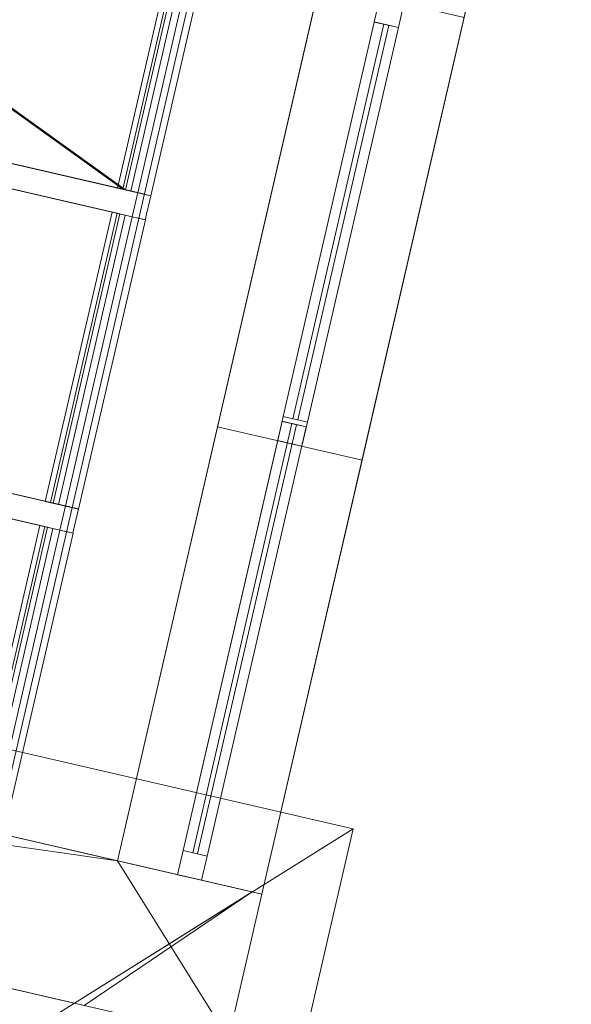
# Model space of a CAD drawing. Header units: millimetres. Extents: x -430348 to -225823, y -86243 to 5084.
# Tile 865 of 1056: x -314050 to -312934, y -61602 to -59612. Entities that reach past the tile are written whole.
import ezdxf

# ---------------------------------------------------------------- set-up
doc = ezdxf.new("R2010")
doc.units = ezdxf.units.MM
for name, color, linetype, lineweight in [('A-GENM', 13, 'Continuous', 9), ('A-GLAZ-CURT', 52, 'Continuous', 9), ('A-GLAZ-CWMG', 51, 'Continuous', 9), ('A-ROOF', 132, 'Continuous', 9), ('A-WALL', 113, 'Continuous', 9)]:
    doc.layers.add(name, color=color, linetype=linetype, lineweight=lineweight)

# ---------------------------------------------------------------- blocks, each defined once
blk = doc.blocks.new('Roofs 16 - Roofs 6-559454-_3D_ Copy 1')
at = {"layer": 'A-GENM'}
mesh = blk.add_polyface(dxfattribs=at)
corners = [(-317061.5, -60571.5, 62170), (-316443.7, -57895.2, 62170), (-315917.3, -57368.9, 62170), (-315212.2, -57153.3, 62170), (-314180.9, -57391.4, 62170), (-313694.2, -57845.2, 62170), (-313463.2, -58516.2, 62170), (-314095.7, -61256.2, 62170)]
mesh.append_faces([[corners[k] for k in face] for face in [(6, 3, 4, 5), (1, 6, 7, 0)]], dxfattribs={"vtx0": -1})
mesh.append_faces([[corners[k] for k in face] for face in [(1, 2, 3, 6)]], dxfattribs={"vtx2": -1, "vtx3": -1})
mesh = blk.add_polyface(dxfattribs=at)
corners = [(-314095.7, -61256.2, 62170), (-313463.2, -58516.2, 62170), (-315141.3, -59036.2, 63159.7), (-315574.9, -60914.7, 63159.7)]
mesh.append_faces([[corners[k] for k in face] for face in [(2, 3, 0, 1)]])
blk = doc.blocks.new('Rectangular Mullion - 50mm x 50mm-518722-_3D_ Copy 1')
at = {"layer": 'A-GLAZ-CWMG'}
mesh = blk.add_polyface(dxfattribs=at)
corners = [(0, 25), (-50, 25), (-50, -25), (0, -25)]
mesh.append_faces([[corners[k] for k in face] for face in [(2, 3, 0, 1)]])
mesh = blk.add_polyface(dxfattribs=at)
corners = [(0, 25, -575), (0, -25, -575), (-50, -25, -575), (-50, 25, -575)]
mesh.append_faces([[corners[k] for k in face] for face in [(0, 1, 2, 3)]])
mesh = blk.add_polyface(dxfattribs=at)
corners = [(-50, 25), (0, 25), (0, 25, -575), (-50, 25, -575)]
mesh.append_faces([[corners[k] for k in face] for face in [(3, 0, 1, 2)]])
mesh = blk.add_polyface(dxfattribs=at)
corners = [(-50, -25), (-50, 25), (-50, 25, -575), (-50, -25, -575)]
mesh.append_faces([[corners[k] for k in face] for face in [(0, 1, 2, 3)]])
mesh = blk.add_polyface(dxfattribs=at)
corners = [(0, 25), (0, -25), (0, -25, -575), (0, 25, -575)]
mesh.append_faces([[corners[k] for k in face] for face in [(0, 1, 2, 3)]])
mesh = blk.add_polyface(dxfattribs=at)
corners = [(0, -25), (-50, -25), (-50, -25, -575), (0, -25, -575)]
mesh.append_faces([[corners[k] for k in face] for face in [(3, 0, 1, 2)]])
blk = doc.blocks.new('System Panel - Glazed-555675-_3D_ Copy 1')
at = {"layer": 'A-GLAZ-CURT', "transparency": 33554471}
mesh = blk.add_polyface(dxfattribs=at)
corners = [(-287.5, 5), (-287.5, 5, 1712.2), (287.5, 5, 1712.2), (287.5, 5)]
mesh.append_faces([[corners[k] for k in face] for face in [(1, 2, 3, 0)]])
mesh = blk.add_polyface(dxfattribs=at)
corners = [(287.5, -5), (-287.5, -5), (-287.5, 5), (287.5, 5)]
mesh.append_faces([[corners[k] for k in face] for face in [(0, 1, 2, 3)]])
mesh = blk.add_polyface(dxfattribs=at)
corners = [(-287.5, -5, 1712.2), (287.5, -5, 1712.2), (287.5, 5, 1712.2), (-287.5, 5, 1712.2)]
mesh.append_faces([[corners[k] for k in face] for face in [(0, 1, 2, 3)]])
mesh = blk.add_polyface(dxfattribs=at)
corners = [(-287.5, -5), (-287.5, -5, 1712.2), (-287.5, 5, 1712.2), (-287.5, 5)]
mesh.append_faces([[corners[k] for k in face] for face in [(3, 0, 1, 2)]])
mesh = blk.add_polyface(dxfattribs=at)
corners = [(287.5, -5, 1712.2), (287.5, -5), (287.5, 5), (287.5, 5, 1712.2)]
mesh.append_faces([[corners[k] for k in face] for face in [(0, 1, 2, 3)]])
mesh = blk.add_polyface(dxfattribs=at)
corners = [(-287.5, -5), (287.5, -5), (287.5, -5, 1712.2), (-287.5, -5, 1712.2)]
mesh.append_faces([[corners[k] for k in face] for face in [(3, 0, 1, 2)]])
blk = doc.blocks.new('Rectangular Mullion - 50mm x 50mm-340588-_3D_ Copy 1')
at = {"layer": 'A-GLAZ-CWMG'}
mesh = blk.add_polyface(dxfattribs=at)
corners = [(0, 25), (-50, 25), (-50, -25), (0, -25)]
mesh.append_faces([[corners[k] for k in face] for face in [(2, 3, 0, 1)]])
mesh = blk.add_polyface(dxfattribs=at)
corners = [(0, 25, -600), (0, -25, -600), (-50, -25, -600), (-50, 25, -600)]
mesh.append_faces([[corners[k] for k in face] for face in [(0, 1, 2, 3)]])
mesh = blk.add_polyface(dxfattribs=at)
corners = [(-50, 25), (0, 25), (0, 25, -600), (-50, 25, -600)]
mesh.append_faces([[corners[k] for k in face] for face in [(3, 0, 1, 2)]])
mesh = blk.add_polyface(dxfattribs=at)
corners = [(-50, -25), (-50, 25), (-50, 25, -600), (-50, -25, -600)]
mesh.append_faces([[corners[k] for k in face] for face in [(3, 0, 1, 2)]])
mesh = blk.add_polyface(dxfattribs=at)
corners = [(0, 25), (0, -25), (0, -25, -600), (0, 25, -600)]
mesh.append_faces([[corners[k] for k in face] for face in [(3, 0, 1, 2)]])
mesh = blk.add_polyface(dxfattribs=at)
corners = [(0, -25), (-50, -25), (-50, -25, -600), (0, -25, -600)]
mesh.append_faces([[corners[k] for k in face] for face in [(3, 0, 1, 2)]])
blk = doc.blocks.new('System Panel - Glazed-555676-_3D_ Copy 1')
at = {"layer": 'A-GLAZ-CURT', "transparency": 33554471}
mesh = blk.add_polyface(dxfattribs=at)
corners = [(-300, 5), (-300, 5, 1712.2), (300, 5, 1712.2), (300, 5)]
mesh.append_faces([[corners[k] for k in face] for face in [(1, 2, 3, 0)]])
mesh = blk.add_polyface(dxfattribs=at)
corners = [(300, -5), (-300, -5), (-300, 5), (300, 5)]
mesh.append_faces([[corners[k] for k in face] for face in [(0, 1, 2, 3)]])
mesh = blk.add_polyface(dxfattribs=at)
corners = [(-300, -5, 1712.2), (300, -5, 1712.2), (300, 5, 1712.2), (-300, 5, 1712.2)]
mesh.append_faces([[corners[k] for k in face] for face in [(0, 1, 2, 3)]])
mesh = blk.add_polyface(dxfattribs=at)
corners = [(-300, -5), (-300, -5, 1712.2), (-300, 5, 1712.2), (-300, 5)]
mesh.append_faces([[corners[k] for k in face] for face in [(3, 0, 1, 2)]])
mesh = blk.add_polyface(dxfattribs=at)
corners = [(300, -5, 1712.2), (300, -5), (300, 5), (300, 5, 1712.2)]
mesh.append_faces([[corners[k] for k in face] for face in [(3, 0, 1, 2)]])
mesh = blk.add_polyface(dxfattribs=at)
corners = [(-300, -5), (300, -5), (300, -5, 1712.2), (-300, -5, 1712.2)]
mesh.append_faces([[corners[k] for k in face] for face in [(3, 0, 1, 2)]])
blk = doc.blocks.new('System Panel - Glazed-1637376-_3D_ Copy 1')
at = {"layer": 'A-GLAZ-CURT', "transparency": 33554471}
mesh = blk.add_polyface(dxfattribs=at)
corners = [(-300, 5), (-300, 5, 1711), (-299.4, 5, 1712.2), (300, 5, 1712.2), (300, 5)]
mesh.append_faces([[corners[k] for k in face] for face in [(1, 4, 0)]], dxfattribs={"vtx0": -1})
mesh.append_faces([[corners[k] for k in face] for face in [(3, 4, 1, 2)]], dxfattribs={"vtx1": -1})
mesh = blk.add_polyface(dxfattribs=at)
corners = [(300, -5), (-300, -5), (-300, 5), (300, 5)]
mesh.append_faces([[corners[k] for k in face] for face in [(0, 1, 2, 3)]])
mesh = blk.add_polyface(dxfattribs=at)
corners = [(-300, -5, 1711), (-299.4, -5, 1712.2), (-299.4, 5, 1712.2), (-300, 5, 1711)]
mesh.append_faces([[corners[k] for k in face] for face in [(0, 1, 2, 3)]])
mesh = blk.add_polyface(dxfattribs=at)
corners = [(-300, -5), (-300, -5, 1711), (-300, 5, 1711), (-300, 5)]
mesh.append_faces([[corners[k] for k in face] for face in [(3, 0, 1, 2)]])
mesh = blk.add_polyface(dxfattribs=at)
corners = [(-299.4, -5, 1712.2), (300, -5, 1712.2), (300, 5, 1712.2), (-299.4, 5, 1712.2)]
mesh.append_faces([[corners[k] for k in face] for face in [(0, 1, 2, 3)]])
mesh = blk.add_polyface(dxfattribs=at)
corners = [(300, -5, 1712.2), (300, -5), (300, 5), (300, 5, 1712.2)]
mesh.append_faces([[corners[k] for k in face] for face in [(0, 1, 2, 3)]])
mesh = blk.add_polyface(dxfattribs=at)
corners = [(-300, -5), (300, -5), (300, -5, 1712.2), (-299.4, -5, 1712.2), (-300, -5, 1711)]
mesh.append_faces([[corners[k] for k in face] for face in [(4, 0, 1), (2, 3, 4, 1)]], dxfattribs={"vtx2": -1})
blk = doc.blocks.new('Rectangular Mullion - 50mm x 50mm-555659-_3D_ Copy 1')
at = {"layer": 'A-GLAZ-CWMG'}
mesh = blk.add_polyface(dxfattribs=at)
corners = [(25, 25), (-25, 25), (-25, -25), (25, -25)]
mesh.append_faces([[corners[k] for k in face] for face in [(2, 3, 0, 1)]])
mesh = blk.add_polyface(dxfattribs=at)
corners = [(25, 25, -1762.2), (25, -25, -1762.2), (-25, -25, -1762.2), (-25, 25, -1762.2)]
mesh.append_faces([[corners[k] for k in face] for face in [(0, 1, 2, 3)]])
mesh = blk.add_polyface(dxfattribs=at)
corners = [(-25, 25), (25, 25), (25, 25, -1762.2), (-25, 25, -1762.2)]
mesh.append_faces([[corners[k] for k in face] for face in [(0, 1, 2, 3)]])
mesh = blk.add_polyface(dxfattribs=at)
corners = [(-25, -25), (-25, 25), (-25, 25, -1762.2), (-25, -25, -1762.2)]
mesh.append_faces([[corners[k] for k in face] for face in [(0, 1, 2, 3)]])
mesh = blk.add_polyface(dxfattribs=at)
corners = [(25, 25), (25, -25), (25, -25, -1762.2), (25, 25, -1762.2)]
mesh.append_faces([[corners[k] for k in face] for face in [(0, 1, 2, 3)]])
mesh = blk.add_polyface(dxfattribs=at)
corners = [(25, -25), (-25, -25), (-25, -25, -1762.2), (25, -25, -1762.2)]
mesh.append_faces([[corners[k] for k in face] for face in [(0, 1, 2, 3)]])
blk = doc.blocks.new('Rectangular Mullion - 50mm x 50mm-555707-_3D_ Copy 1')
at = {"layer": 'A-GLAZ-CWMG'}
mesh = blk.add_polyface(dxfattribs=at)
corners = [(0, 25), (-50, 25), (-50, -25), (0, -25)]
mesh.append_faces([[corners[k] for k in face] for face in [(2, 3, 0, 1)]])
mesh = blk.add_polyface(dxfattribs=at)
corners = [(0, 25, -890.6), (0, -25, -890.6), (-50, -25, -890.6), (-50, 25, -890.6)]
mesh.append_faces([[corners[k] for k in face] for face in [(0, 1, 2, 3)]])
mesh = blk.add_polyface(dxfattribs=at)
corners = [(-50, 25), (0, 25), (0, 25, -890.6), (-50, 25, -890.6)]
mesh.append_faces([[corners[k] for k in face] for face in [(0, 1, 2, 3)]])
mesh = blk.add_polyface(dxfattribs=at)
corners = [(-50, -25), (-50, 25), (-50, 25, -890.6), (-50, -25, -890.6)]
mesh.append_faces([[corners[k] for k in face] for face in [(0, 1, 2, 3)]])
mesh = blk.add_polyface(dxfattribs=at)
corners = [(0, 25), (0, -25), (0, -25, -890.6), (0, 25, -890.6)]
mesh.append_faces([[corners[k] for k in face] for face in [(0, 1, 2, 3)]])
mesh = blk.add_polyface(dxfattribs=at)
corners = [(0, -25), (-50, -25), (-50, -25, -890.6), (0, -25, -890.6)]
mesh.append_faces([[corners[k] for k in face] for face in [(0, 1, 2, 3)]])
blk = doc.blocks.new('Rectangular Mullion - 50mm x 50mm-555709-_3D_ Copy 1')
at = {"layer": 'A-GLAZ-CWMG'}
mesh = blk.add_polyface(dxfattribs=at)
corners = [(0, 25), (-50, 25), (-50, -25), (0, -25)]
mesh.append_faces([[corners[k] for k in face] for face in [(3, 0, 1, 2)]])
mesh = blk.add_polyface(dxfattribs=at)
corners = [(0, 25, -1450), (0, -25, -1450), (-50, -25, -1450), (-50, 25, -1450)]
mesh.append_faces([[corners[k] for k in face] for face in [(3, 0, 1, 2)]])
mesh = blk.add_polyface(dxfattribs=at)
corners = [(-50, 25), (0, 25), (0, 25, -1450), (-50, 25, -1450)]
mesh.append_faces([[corners[k] for k in face] for face in [(0, 1, 2, 3)]])
mesh = blk.add_polyface(dxfattribs=at)
corners = [(-50, -25), (-50, 25), (-50, 25, -1450), (-50, -25, -1450)]
mesh.append_faces([[corners[k] for k in face] for face in [(0, 1, 2, 3)]])
mesh = blk.add_polyface(dxfattribs=at)
corners = [(0, 25), (0, -25), (0, -25, -1450), (0, 25, -1450)]
mesh.append_faces([[corners[k] for k in face] for face in [(0, 1, 2, 3)]])
mesh = blk.add_polyface(dxfattribs=at)
corners = [(0, -25), (-50, -25), (-50, -25, -1450), (0, -25, -1450)]
mesh.append_faces([[corners[k] for k in face] for face in [(0, 1, 2, 3)]])
blk = doc.blocks.new('System Panel - Glazed-555716-_3D_ Copy 1')
at = {"layer": 'A-GLAZ-CURT', "transparency": 33554471}
mesh = blk.add_polyface(dxfattribs=at)
corners = [(-445.3, 5), (-445.3, 5, 1350), (445.3, 5, 1350), (445.3, 5)]
mesh.append_faces([[corners[k] for k in face] for face in [(1, 2, 3, 0)]])
mesh = blk.add_polyface(dxfattribs=at)
corners = [(445.3, -5), (-445.3, -5), (-445.3, 5), (445.3, 5)]
mesh.append_faces([[corners[k] for k in face] for face in [(0, 1, 2, 3)]])
mesh = blk.add_polyface(dxfattribs=at)
corners = [(-445.3, -5, 1350), (445.3, -5, 1350), (445.3, 5, 1350), (-445.3, 5, 1350)]
mesh.append_faces([[corners[k] for k in face] for face in [(3, 0, 1, 2)]])
mesh = blk.add_polyface(dxfattribs=at)
corners = [(-445.3, -5), (-445.3, -5, 1350), (-445.3, 5, 1350), (-445.3, 5)]
mesh.append_faces([[corners[k] for k in face] for face in [(0, 1, 2, 3)]])
mesh = blk.add_polyface(dxfattribs=at)
corners = [(445.3, -5, 1350), (445.3, -5), (445.3, 5), (445.3, 5, 1350)]
mesh.append_faces([[corners[k] for k in face] for face in [(0, 1, 2, 3)]])
mesh = blk.add_polyface(dxfattribs=at)
corners = [(-445.3, -5), (445.3, -5), (445.3, -5, 1350), (-445.3, -5, 1350)]
mesh.append_faces([[corners[k] for k in face] for face in [(2, 3, 0, 1)]])
blk = doc.blocks.new('Rectangular Mullion - 50mm x 50mm-555717-_3D_ Copy 1')
at = {"layer": 'A-GLAZ-CWMG'}
mesh = blk.add_polyface(dxfattribs=at)
corners = [(0, 25), (-50, 25), (-50, -25), (0, -25)]
mesh.append_faces([[corners[k] for k in face] for face in [(3, 0, 1, 2)]])
mesh = blk.add_polyface(dxfattribs=at)
corners = [(0, 25, -818.4), (0, -25, -818.4), (-50, -25, -818.4), (-50, 25, -818.4)]
mesh.append_faces([[corners[k] for k in face] for face in [(3, 0, 1, 2)]])
mesh = blk.add_polyface(dxfattribs=at)
corners = [(-50, 25), (0, 25), (0, 25, -818.4), (-50, 25, -818.4)]
mesh.append_faces([[corners[k] for k in face] for face in [(3, 0, 1, 2)]])
mesh = blk.add_polyface(dxfattribs=at)
corners = [(-50, -25), (-50, 25), (-50, 25, -818.4), (-50, -25, -818.4)]
mesh.append_faces([[corners[k] for k in face] for face in [(0, 1, 2, 3)]])
mesh = blk.add_polyface(dxfattribs=at)
corners = [(0, 25), (0, -25), (0, -25, -818.4), (0, 25, -818.4)]
mesh.append_faces([[corners[k] for k in face] for face in [(0, 1, 2, 3)]])
mesh = blk.add_polyface(dxfattribs=at)
corners = [(0, -25), (-50, -25), (-50, -25, -818.4), (0, -25, -818.4)]
mesh.append_faces([[corners[k] for k in face] for face in [(3, 0, 1, 2)]])
blk = doc.blocks.new('System Panel - Door-555719-_3D_ Copy 1')
at = {"layer": 'A-GLAZ-CURT'}
mesh = blk.add_polyface(dxfattribs=at)
corners = [(-409.2, 5), (-409.2, 5, 1981.6), (409.2, 5, 1981.6), (409.2, 5)]
mesh.append_faces([[corners[k] for k in face] for face in [(2, 3, 0, 1)]])
mesh = blk.add_polyface(dxfattribs=at)
corners = [(409.2, -5), (-409.2, -5), (-409.2, 5), (409.2, 5)]
mesh.append_faces([[corners[k] for k in face] for face in [(0, 1, 2, 3)]])
mesh = blk.add_polyface(dxfattribs=at)
corners = [(-409.2, -5, 1981.6), (409.2, -5, 1981.6), (409.2, 5, 1981.6), (-409.2, 5, 1981.6)]
mesh.append_faces([[corners[k] for k in face] for face in [(3, 0, 1, 2)]])
mesh = blk.add_polyface(dxfattribs=at)
corners = [(-409.2, -5), (-409.2, -5, 1981.6), (-409.2, 5, 1981.6), (-409.2, 5)]
mesh.append_faces([[corners[k] for k in face] for face in [(0, 1, 2, 3)]])
mesh = blk.add_polyface(dxfattribs=at)
corners = [(409.2, -5, 1981.6), (409.2, -5), (409.2, 5), (409.2, 5, 1981.6)]
mesh.append_faces([[corners[k] for k in face] for face in [(0, 1, 2, 3)]])
mesh = blk.add_polyface(dxfattribs=at)
corners = [(-409.2, -5), (409.2, -5), (409.2, -5, 1981.6), (-409.2, -5, 1981.6)]
mesh.append_faces([[corners[k] for k in face] for face in [(2, 3, 0, 1)]])
blk = doc.blocks.new('Rectangular Mullion - 50mm x 50mm-555718-_3D_ Copy 1')
at = {"layer": 'A-GLAZ-CWMG'}
mesh = blk.add_polyface(dxfattribs=at)
corners = [(0, 25), (-50, 25), (-50, -25), (0, -25)]
mesh.append_faces([[corners[k] for k in face] for face in [(3, 0, 1, 2)]])
mesh = blk.add_polyface(dxfattribs=at)
corners = [(0, 25, -818.4), (0, -25, -818.4), (-50, -25, -818.4), (-50, 25, -818.4)]
mesh.append_faces([[corners[k] for k in face] for face in [(3, 0, 1, 2)]])
mesh = blk.add_polyface(dxfattribs=at)
corners = [(-50, 25), (0, 25), (0, 25, -818.4), (-50, 25, -818.4)]
mesh.append_faces([[corners[k] for k in face] for face in [(3, 0, 1, 2)]])
mesh = blk.add_polyface(dxfattribs=at)
corners = [(-50, -25), (-50, 25), (-50, 25, -818.4), (-50, -25, -818.4)]
mesh.append_faces([[corners[k] for k in face] for face in [(0, 1, 2, 3)]])
mesh = blk.add_polyface(dxfattribs=at)
corners = [(0, 25), (0, -25), (0, -25, -818.4), (0, 25, -818.4)]
mesh.append_faces([[corners[k] for k in face] for face in [(0, 1, 2, 3)]])
mesh = blk.add_polyface(dxfattribs=at)
corners = [(0, -25), (-50, -25), (-50, -25, -818.4), (0, -25, -818.4)]
mesh.append_faces([[corners[k] for k in face] for face in [(3, 0, 1, 2)]])
blk = doc.blocks.new('Rectangular Mullion - 50mm x 50mm-555720-_3D_ Copy 1')
at = {"layer": 'A-GLAZ-CWMG'}
mesh = blk.add_polyface(dxfattribs=at)
corners = [(0, 25), (-50, 25), (-50, -25), (0, -25)]
mesh.append_faces([[corners[k] for k in face] for face in [(2, 3, 0, 1)]])
mesh = blk.add_polyface(dxfattribs=at)
corners = [(0, 25, -2081.6), (0, -25, -2081.6), (-50, -25, -2081.6), (-50, 25, -2081.6)]
mesh.append_faces([[corners[k] for k in face] for face in [(0, 1, 2, 3)]])
mesh = blk.add_polyface(dxfattribs=at)
corners = [(-50, 25), (0, 25), (0, 25, -2081.6), (-50, 25, -2081.6)]
mesh.append_faces([[corners[k] for k in face] for face in [(0, 1, 2, 3)]])
mesh = blk.add_polyface(dxfattribs=at)
corners = [(-50, -25), (-50, 25), (-50, 25, -2081.6), (-50, -25, -2081.6)]
mesh.append_faces([[corners[k] for k in face] for face in [(0, 1, 2, 3)]])
mesh = blk.add_polyface(dxfattribs=at)
corners = [(0, 25), (0, -25), (0, -25, -2081.6), (0, 25, -2081.6)]
mesh.append_faces([[corners[k] for k in face] for face in [(0, 1, 2, 3)]])
mesh = blk.add_polyface(dxfattribs=at)
corners = [(0, -25), (-50, -25), (-50, -25, -2081.6), (0, -25, -2081.6)]
mesh.append_faces([[corners[k] for k in face] for face in [(0, 1, 2, 3)]])
blk = doc.blocks.new('Rectangular Mullion - 50mm x 50mm-555721-_3D_ Copy 1')
at = {"layer": 'A-GLAZ-CWMG'}
mesh = blk.add_polyface(dxfattribs=at)
corners = [(0, 25), (-50, 25), (-50, -25), (0, -25)]
mesh.append_faces([[corners[k] for k in face] for face in [(3, 0, 1, 2)]])
mesh = blk.add_polyface(dxfattribs=at)
corners = [(0, 25, -2081.6), (0, -25, -2081.6), (-50, -25, -2081.6), (-50, 25, -2081.6)]
mesh.append_faces([[corners[k] for k in face] for face in [(3, 0, 1, 2)]])
mesh = blk.add_polyface(dxfattribs=at)
corners = [(-50, 25), (0, 25), (0, 25, -2081.6), (-50, 25, -2081.6)]
mesh.append_faces([[corners[k] for k in face] for face in [(0, 1, 2, 3)]])
mesh = blk.add_polyface(dxfattribs=at)
corners = [(-50, -25), (-50, 25), (-50, 25, -2081.6), (-50, -25, -2081.6)]
mesh.append_faces([[corners[k] for k in face] for face in [(0, 1, 2, 3)]])
mesh = blk.add_polyface(dxfattribs=at)
corners = [(0, 25), (0, -25), (0, -25, -2081.6), (0, 25, -2081.6)]
mesh.append_faces([[corners[k] for k in face] for face in [(0, 1, 2, 3)]])
mesh = blk.add_polyface(dxfattribs=at)
corners = [(0, -25), (-50, -25), (-50, -25, -2081.6), (0, -25, -2081.6)]
mesh.append_faces([[corners[k] for k in face] for face in [(0, 1, 2, 3)]])
blk = doc.blocks.new('Rectangular Mullion - 50mm x 50mm-555708-_3D_ Copy 1')
at = {"layer": 'A-GLAZ-CWMG'}
mesh = blk.add_polyface(dxfattribs=at)
corners = [(0, 25), (-50, 25), (-50, -25), (0, -25)]
mesh.append_faces([[corners[k] for k in face] for face in [(3, 0, 1, 2)]])
mesh = blk.add_polyface(dxfattribs=at)
corners = [(0, 25, -890.6), (0, -25, -890.6), (-50, -25, -890.6), (-50, 25, -890.6)]
mesh.append_faces([[corners[k] for k in face] for face in [(3, 0, 1, 2)]])
mesh = blk.add_polyface(dxfattribs=at)
corners = [(-50, 25), (0, 25), (0, 25, -890.6), (-50, 25, -890.6)]
mesh.append_faces([[corners[k] for k in face] for face in [(0, 1, 2, 3)]])
mesh = blk.add_polyface(dxfattribs=at)
corners = [(-50, -25), (-50, 25), (-50, 25, -890.6), (-50, -25, -890.6)]
mesh.append_faces([[corners[k] for k in face] for face in [(0, 1, 2, 3)]])
mesh = blk.add_polyface(dxfattribs=at)
corners = [(0, 25), (0, -25), (0, -25, -890.6), (0, 25, -890.6)]
mesh.append_faces([[corners[k] for k in face] for face in [(0, 1, 2, 3)]])
mesh = blk.add_polyface(dxfattribs=at)
corners = [(0, -25), (-50, -25), (-50, -25, -890.6), (0, -25, -890.6)]
mesh.append_faces([[corners[k] for k in face] for face in [(0, 1, 2, 3)]])

msp = doc.modelspace()

# ---------------------------------------------------------------- block references
at = {"layer": 'A-GENM'}
msp.add_blockref('Roofs 16 - Roofs 6-559454-_3D_ Copy 1', (0, 0), dxfattribs=at)
at = {"layer": 'A-GLAZ-CURT', "transparency": 33554471, "extrusion": (-0.816247, 0.188446, 0.546103)}
for name, p in [('System Panel - Glazed-1637376-_3D_ Copy 1', (128717.3, -107526.4, 278837.6)), ('System Panel - Glazed-555676-_3D_ Copy 1', (129367.3, -107526.4, 278837.6)), ('System Panel - Glazed-555675-_3D_ Copy 1', (130004.8, -107526.4, 278837.6))]:
    msp.add_blockref(name, p, dxfattribs=at)
at = {"layer": 'A-GLAZ-CURT', "rotation": 257.0000000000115}
msp.add_blockref('System Panel - Door-555719-_3D_ Copy 1', (-313400.1, -60021.3, 59873.9), dxfattribs=at)
at = {"layer": 'A-GLAZ-CURT', "transparency": 33554471, "rotation": 257.0000000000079}
msp.add_blockref('System Panel - Glazed-555716-_3D_ Copy 1', (-313594.6, -60863.6, 60505.5), dxfattribs=at)
at = {"layer": 'A-GLAZ-CWMG', "extrusion": (-0.224951, -0.97437, 0)}
for name, p, rotation in [('Rectangular Mullion - 50mm x 50mm-340588-_3D_ Copy 1', (-292265.8, 62170, 129017.3), 326.8999182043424), ('Rectangular Mullion - 50mm x 50mm-555717-_3D_ Copy 1', (-291865.8, 61905.5, 129391.8), 90), ('Rectangular Mullion - 50mm x 50mm-340588-_3D_ Copy 1', (-292265.8, 62170, 129667.3), 326.8999182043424), ('Rectangular Mullion - 50mm x 50mm-555707-_3D_ Copy 1', (-291865.8, 61905.5, 130292.3), 90), ('Rectangular Mullion - 50mm x 50mm-518722-_3D_ Copy 1', (-292265.8, 62170, 130292.3), 326.8999182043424)]:
    msp.add_blockref(name, p, dxfattribs=dict(at, rotation=rotation))
at = {"layer": 'A-GLAZ-CWMG', "rotation": 77.00000000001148}
msp.add_blockref('Rectangular Mullion - 50mm x 50mm-555720-_3D_ Copy 1', (-313296.8, -59573.8, 61905.5), dxfattribs=at)
at = {"layer": 'A-GLAZ-CWMG', "extrusion": (0.224951, 0.97437, 0), "rotation": 270}
for name, p in [('Rectangular Mullion - 50mm x 50mm-555718-_3D_ Copy 1', (291865.8, 59823.9, -128573.4)), ('Rectangular Mullion - 50mm x 50mm-555708-_3D_ Copy 1', (291865.8, 60455.5, -129401.8))]:
    msp.add_blockref(name, p, dxfattribs=at)
at = {"layer": 'A-GLAZ-CWMG', "extrusion": (-0.816247, 0.188446, 0.546103)}
for p in [(129042.3, -107526.4, 280549.8), (129692.3, -107526.4, 280549.8)]:
    msp.add_blockref('Rectangular Mullion - 50mm x 50mm-555659-_3D_ Copy 1', p, dxfattribs=at)
at = {"layer": 'A-GLAZ-CWMG', "extrusion": (0, 0, -1)}
for name, p, rotation in [('Rectangular Mullion - 50mm x 50mm-555721-_3D_ Copy 1', (313503.4, -60468.7, -59823.9), 282.9999999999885), ('Rectangular Mullion - 50mm x 50mm-555709-_3D_ Copy 1', (313706, -61346.1, -60455.5), 282.9999999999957)]:
    msp.add_blockref(name, p, dxfattribs=dict(at, rotation=rotation))

# ---------------------------------------------------------------- meshes
at = {"layer": 'A-ROOF'}
mesh = msp.add_polyface(dxfattribs=at)
corners = [(-312933.9, -58668.5, 61905.5), (-313559.8, -61379.9, 61905.5), (-317597.4, -60447.7, 61905.5), (-316990.5, -57819.1, 61905.5), (-316440.8, -56904.1, 61905.5), (-315412, -56529.6, 61905.5), (-313807.8, -56899.9, 61905.5), (-313016.9, -57718.9, 61905.5)]
mesh.append_faces([[corners[k] for k in face] for face in [(0, 3, 6, 7)]], dxfattribs={"vtx0": -1, "vtx1": -1})
mesh.append_faces([[corners[k] for k in face] for face in [(5, 6, 3, 4)]], dxfattribs={"vtx1": -1})
mesh.append_faces([[corners[k] for k in face] for face in [(1, 2, 3, 0)]], dxfattribs={"vtx2": -1})
mesh = msp.add_polyface(dxfattribs=at)
corners = [(-313559.8, -61379.9, 62055.5), (-312933.9, -58668.5, 62055.5), (-313016.9, -57718.9, 62055.5), (-313807.8, -56899.9, 62055.5), (-315412, -56529.6, 62055.5), (-316440.8, -56904.1, 62055.5), (-316990.5, -57819.1, 62055.5), (-317597.4, -60447.7, 62055.5)]
mesh.append_faces([[corners[k] for k in face] for face in [(6, 3, 4, 5)]], dxfattribs={"vtx0": -1})
mesh.append_faces([[corners[k] for k in face] for face in [(3, 6, 1, 2)]], dxfattribs={"vtx0": -1, "vtx1": -1})
mesh.append_faces([[corners[k] for k in face] for face in [(6, 7, 0, 1)]], dxfattribs={"vtx3": -1})
mesh = msp.add_polyface(dxfattribs=at)
corners = [(-312933.9, -58668.5, 62055.5), (-313559.8, -61379.9, 62055.5), (-313559.8, -61379.9, 61905.5), (-312933.9, -58668.5, 61905.5)]
mesh.append_faces([[corners[k] for k in face] for face in [(1, 2, 3, 0)]])
mesh = msp.add_polyface(dxfattribs=at)
corners = [(-313375.4, -61248, 64710), (-316073.9, -62934.2, 66314.9), (-317760.1, -60235.7, 64710)]
mesh.append_faces([[corners[k] for k in face] for face in [(1, 2, 0)]])
mesh = msp.add_polyface(dxfattribs=at)
corners = [(-313375.4, -61248, 64832.8), (-317760.1, -60235.7, 64832.8), (-316073.9, -62934.2, 66437.7)]
mesh.append_faces([[corners[k] for k in face] for face in [(0, 1, 2)]])
mesh = msp.add_polyface(dxfattribs=at)
corners = [(-317760.1, -60235.7, 64710), (-317760.1, -60235.7, 64832.8), (-313375.4, -61248, 64832.8), (-313375.4, -61248, 64710)]
mesh.append_faces([[corners[k] for k in face] for face in [(2, 3, 0, 1)]])
mesh = msp.add_polyface(dxfattribs=at)
corners = [(-313559.8, -61379.9, 62055.5), (-317597.4, -60447.7, 62055.5), (-317597.4, -60447.7, 61905.5), (-313559.8, -61379.9, 61905.5)]
mesh.append_faces([[corners[k] for k in face] for face in [(0, 1, 2, 3)]])
mesh = msp.add_polyface(dxfattribs=at)
corners = [(-315692.4, -71284, 64710), (-318165.5, -67326.2, 67063.9), (-316906.2, -66539.3, 66314.9), (-316073.9, -62934.2, 66314.9), (-313375.4, -61248, 64710)]
mesh.append_faces([[corners[k] for k in face] for face in [(2, 0, 1)]], dxfattribs={"vtx0": -1})
mesh.append_faces([[corners[k] for k in face] for face in [(2, 3, 4, 0)]], dxfattribs={"vtx3": -1})
mesh = msp.add_polyface(dxfattribs=at)
corners = [(-315692.4, -71284, 64832.8), (-313375.4, -61248, 64832.8), (-316073.9, -62934.2, 66437.7), (-316906.2, -66539.3, 66437.7), (-318165.5, -67326.2, 67186.7)]
mesh.append_faces([[corners[k] for k in face] for face in [(4, 0, 3)]], dxfattribs={"vtx1": -1})
mesh.append_faces([[corners[k] for k in face] for face in [(1, 2, 3, 0)]], dxfattribs={"vtx2": -1})
mesh = msp.add_polyface(dxfattribs=at)
corners = [(-313375.4, -61248, 64710), (-313375.4, -61248, 64832.8), (-315692.4, -71284, 64832.8), (-315692.4, -71284, 64710)]
mesh.append_faces([[corners[k] for k in face] for face in [(1, 2, 3, 0)]])
at = {"layer": 'A-WALL'}
mesh = msp.add_polyface(dxfattribs=at)
corners = [(-313236.9, -58647.3, 59055.2), (-313852.1, -61312.4, 59055.2), (-313852.1, -61312.4, 60455.5), (-313649.5, -60434.9, 60455.5), (-313649.5, -60434.9, 59823.9), (-313443, -59540.1, 59823.9), (-313443, -59540.1, 60455.5), (-313236.9, -58647.3, 60455.5)]
mesh.append_faces([[corners[k] for k in face] for face in [(4, 1, 2, 3)]], dxfattribs={"vtx0": -1})
mesh.append_faces([[corners[k] for k in face] for face in [(5, 0, 1, 4)]], dxfattribs={"vtx0": -1, "vtx2": -1})
mesh.append_faces([[corners[k] for k in face] for face in [(7, 0, 5, 6)]], dxfattribs={"vtx1": -1})
mesh = msp.add_polyface(dxfattribs=at)
corners = [(-312933.9, -58668.5, 59055.2), (-313559.8, -61379.9, 59055.2), (-313852.1, -61312.4, 59055.2), (-313236.9, -58647.3, 59055.2)]
mesh.append_faces([[corners[k] for k in face] for face in [(3, 0, 1, 2)]])
mesh = msp.add_polyface(dxfattribs=at)
corners = [(-313852.1, -61312.4, 60455.5), (-313559.8, -61379.9, 60455.5), (-313357.2, -60502.4, 60455.5), (-313649.5, -60434.9, 60455.5), (-312933.9, -58668.5, 60455.5), (-313236.9, -58647.3, 60455.5), (-313443, -59540.1, 60455.5), (-313150.6, -59607.6, 60455.5)]
mesh.append_faces([[corners[k] for k in face] for face in [(1, 2, 3, 0), (7, 4, 5, 6)]])
mesh = msp.add_polyface(dxfattribs=at)
corners = [(-313559.8, -61379.9, 59055.2), (-312933.9, -58668.5, 59055.2), (-312933.9, -58668.5, 60455.5), (-313150.6, -59607.6, 60455.5), (-313150.6, -59607.6, 59823.9), (-313357.2, -60502.4, 59823.9), (-313357.2, -60502.4, 60455.5), (-313559.8, -61379.9, 60455.5)]
mesh.append_faces([[corners[k] for k in face] for face in [(4, 1, 2, 3)]], dxfattribs={"vtx0": -1})
mesh.append_faces([[corners[k] for k in face] for face in [(7, 0, 5, 6)]], dxfattribs={"vtx1": -1})
mesh.append_faces([[corners[k] for k in face] for face in [(4, 5, 0, 1)]], dxfattribs={"vtx1": -1, "vtx3": -1})
mesh = msp.add_polyface(dxfattribs=at)
corners = [(-313150.6, -59607.6, 59823.9), (-313443, -59540.1, 59823.9), (-313649.5, -60434.9, 59823.9), (-313357.2, -60502.4, 59823.9)]
mesh.append_faces([[corners[k] for k in face] for face in [(2, 3, 0, 1)]])
mesh = msp.add_polyface(dxfattribs=at)
corners = [(-313357.2, -60502.4, 59823.9), (-313649.5, -60434.9, 59823.9), (-313649.5, -60434.9, 60455.5), (-313357.2, -60502.4, 60455.5)]
mesh.append_faces([[corners[k] for k in face] for face in [(2, 3, 0, 1)]])
mesh = msp.add_polyface(dxfattribs=at)
corners = [(-313627.3, -61672.2, 59055.2), (-313919.6, -61604.7, 59055.2), (-317372.6, -60807.5, 59055.2), (-317664.9, -60740, 59055.2), (-317597.4, -60447.7, 59055.2), (-317305.1, -60515.2, 59055.2), (-313852.1, -61312.4, 59055.2), (-313559.8, -61379.9, 59055.2)]
mesh.append_faces([[corners[k] for k in face] for face in [(5, 2, 3, 4)]], dxfattribs={"vtx0": -1})
mesh.append_faces([[corners[k] for k in face] for face in [(6, 0, 1, 2)]], dxfattribs={"vtx0": -1, "vtx3": -1})
mesh.append_faces([[corners[k] for k in face] for face in [(5, 6, 2)]], dxfattribs={"vtx1": -1, "vtx2": -1})
mesh.append_faces([[corners[k] for k in face] for face in [(6, 7, 0)]], dxfattribs={"vtx2": -1})
mesh = msp.add_polyface(dxfattribs=at)
corners = [(-317407.9, -60799.4, 65045.2), (-317372.6, -60807.5, 65045.2), (-313939.1, -61600.2, 65045.2), (-313579.3, -61375.4, 64831.3), (-317597.4, -60447.7, 64831.3), (-317605.6, -60483, 64857.1)]
mesh.append_faces([[corners[k] for k in face] for face in [(4, 1, 2, 3)]], dxfattribs={"vtx0": -1})
mesh.append_faces([[corners[k] for k in face] for face in [(5, 0, 1, 4)]], dxfattribs={"vtx2": -1})
mesh = msp.add_polyface(dxfattribs=at)
corners = [(-313559.8, -61379.9, 59055.2), (-313852.1, -61312.4, 59055.2), (-317305.1, -60515.2, 59055.2), (-317597.4, -60447.7, 59055.2), (-317597.4, -60447.7, 60455.5), (-317597.4, -60447.7, 61720), (-317597.4, -60447.7, 64831.3), (-313579.3, -61375.4, 64831.3), (-313559.8, -61379.9, 64817), (-313559.8, -61379.9, 60455.5), (-315001.4, -61047.1, 63450), (-315001.4, -61047.1, 64550), (-316073.2, -60799.6, 64550), (-316073.2, -60799.6, 63450)]
mesh.append_faces([[corners[k] for k in face] for face in [(10, 5, 13)]], dxfattribs={"vtx0": -1, "vtx1": -1})
mesh.append_faces([[corners[k] for k in face] for face in [(5, 10, 9, 4)]], dxfattribs={"vtx0": -1, "vtx1": -1, "vtx2": -1})
mesh.append_faces([[corners[k] for k in face] for face in [(7, 11, 12, 6), (6, 12, 13, 5)]], dxfattribs={"vtx0": -1, "vtx2": -1})
mesh.append_faces([[corners[k] for k in face] for face in [(8, 9, 10)]], dxfattribs={"vtx1": -1, "vtx2": -1})
mesh.append_faces([[corners[k] for k in face] for face in [(7, 8, 10, 11)]], dxfattribs={"vtx1": -1, "vtx3": -1})
mesh.append_faces([[corners[k] for k in face] for face in [(2, 3, 4, 1)]], dxfattribs={"vtx2": -1})
mesh.append_faces([[corners[k] for k in face] for face in [(9, 0, 1, 4)]], dxfattribs={"vtx2": -1, "vtx3": -1})
mesh = msp.add_polyface(dxfattribs=at)
corners = [(-317664.9, -60740, 59055.2), (-317372.6, -60807.5, 59055.2), (-313919.6, -61604.7, 59055.2), (-313627.3, -61672.2, 59055.2), (-313627.3, -61672.2, 64440.3), (-313627.3, -61672.2, 64817), (-313919.6, -61604.7, 65031), (-313939.1, -61600.2, 65045.2), (-317372.6, -60807.5, 65045.2), (-317407.9, -60799.4, 65045.2), (-317664.9, -60740, 64857.1), (-317664.9, -60740, 61720), (-315068.9, -61339.4, 64550), (-315068.9, -61339.4, 63450), (-316140.7, -61091.9, 63450), (-316140.7, -61091.9, 64550)]
mesh.append_faces([[corners[k] for k in face] for face in [(12, 7, 15)]], dxfattribs={"vtx0": -1, "vtx1": -1})
mesh.append_faces([[corners[k] for k in face] for face in [(7, 12, 4, 6)]], dxfattribs={"vtx0": -1, "vtx1": -1, "vtx2": -1})
mesh.append_faces([[corners[k] for k in face] for face in [(11, 13, 14), (13, 3, 4, 12)]], dxfattribs={"vtx0": -1, "vtx2": -1})
mesh.append_faces([[corners[k] for k in face] for face in [(15, 7, 8, 10)]], dxfattribs={"vtx0": -1, "vtx2": -1, "vtx3": -1})
mesh.append_faces([[corners[k] for k in face] for face in [(9, 10, 8)]], dxfattribs={"vtx1": -1})
mesh.append_faces([[corners[k] for k in face] for face in [(2, 3, 13, 11)]], dxfattribs={"vtx1": -1, "vtx2": -1, "vtx3": -1})
mesh.append_faces([[corners[k] for k in face] for face in [(10, 11, 14, 15)]], dxfattribs={"vtx1": -1, "vtx3": -1})
mesh.append_faces([[corners[k] for k in face] for face in [(4, 5, 6)]], dxfattribs={"vtx2": -1})
mesh.append_faces([[corners[k] for k in face] for face in [(11, 0, 1, 2)]], dxfattribs={"vtx3": -1})
mesh = msp.add_polyface(dxfattribs=at)
corners = [(-313559.8, -61379.9, 59055.2), (-313559.8, -61379.9, 60455.5), (-313852.1, -61312.4, 60455.5), (-313852.1, -61312.4, 59055.2)]
mesh.append_faces([[corners[k] for k in face] for face in [(3, 0, 1, 2)]])
mesh = msp.add_polyface(dxfattribs=at)
corners = [(-313627.3, -61672.2, 64817), (-313559.8, -61379.9, 64817), (-313579.3, -61375.4, 64831.3), (-313939.1, -61600.2, 65045.2), (-313919.6, -61604.7, 65031)]
mesh.append_faces([[corners[k] for k in face] for face in [(2, 4, 0, 1), (4, 2, 3)]], dxfattribs={"vtx0": -1})
mesh = msp.add_polyface(dxfattribs=at)
corners = [(-313627.3, -61672.2, 59055.2), (-313559.8, -61379.9, 59055.2), (-313559.8, -61379.9, 60455.5), (-313559.8, -61379.9, 64817), (-313627.3, -61672.2, 64817), (-313627.3, -61672.2, 64440.3)]
mesh.append_faces([[corners[k] for k in face] for face in [(2, 5, 0, 1)]], dxfattribs={"vtx0": -1})
mesh.append_faces([[corners[k] for k in face] for face in [(3, 4, 5, 2)]], dxfattribs={"vtx2": -1})

doc.saveas('drawing.dxf')
